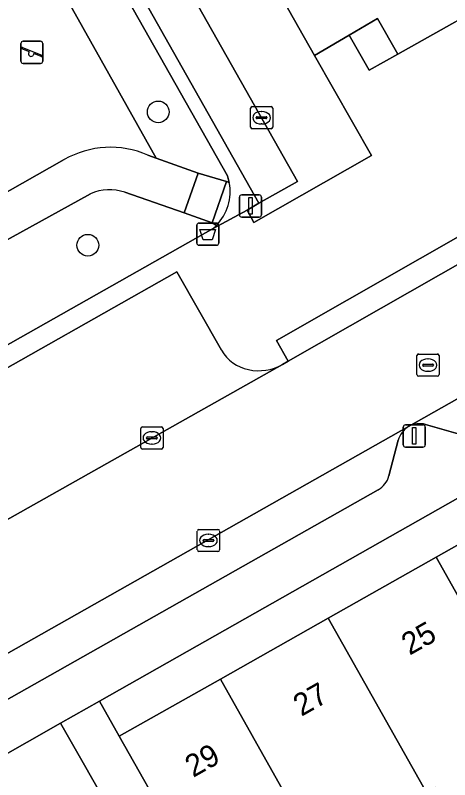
# Model space of a CAD drawing. Extents: x 160377 to 161131, y 383938 to 384853.
# Drawn here: x 160880.36 to 160899.95, y 384379.33 to 384413.82 of the extents above; entities that cross this region are included whole.
import ezdxf

# ---------------------------------------------------------------- set-up
doc = ezdxf.new("R2010")
doc.units = 0
for name, color, linetype in [('IMGEO_Afvalbak', 7, 'Continuous'), ('IMGEO_Boom', 7, 'Continuous'), ('IMGEO_Erf', 7, 'Continuous'), ('IMGEO_Groenvoorziening', 7, 'Continuous'), ('IMGEO_Kolk', 7, 'Continuous'), ('IMGEO_Lichtmast', 7, 'Continuous'), ('IMGEO_Pand', 7, 'Continuous'), ('IMGEO_Pand_nummerreeks', 7, 'Continuous'), ('IMGEO_Pand_overbouw', 7, 'Continuous'), ('IMGEO_Parkeervlak_open', 7, 'Continuous'), ('IMGEO_Rijbaan_lokaal_open', 7, 'Continuous'), ('IMGEO_Rioolput', 7, 'Continuous'), ('IMGEO_Speelvoorziening', 7, 'Continuous'), ('IMGEO_Terreindeel_zand', 7, 'Continuous'), ('IMGEO_Voetpad_halfverhard', 7, 'Continuous'), ('IMGEO_Voetpad_open', 7, 'Continuous')]:
    doc.layers.add(name, color=color, linetype=linetype)

msp = doc.modelspace()

# ---------------------------------------------------------------- linework, layer by layer
at = {"layer": 'IMGEO_Afvalbak'}
for p, q in [((160888.541, 384403.55), (160888.541, 384404.35)), ((160888.541, 384404.35), (160888.541, 384403.55)), ((160888.641, 384404.45), (160889.431, 384404.45)), ((160889.431, 384404.45), (160888.641, 384404.45)), ((160889.531, 384404.35), (160889.531, 384403.55)), ((160889.531, 384403.55), (160889.531, 384404.35)), ((160889.431, 384403.45), (160888.641, 384403.45)), ((160888.641, 384403.45), (160889.431, 384403.45))]:
    msp.add_line(p, q, dxfattribs=at)
msp.add_lwpolyline([(160888.684, 384404.164), (160889.388, 384404.164), (160889.239, 384403.694), (160888.833, 384403.694), (160888.684, 384404.164)], dxfattribs=at)
for centre, start, end in [((160888.641, 384404.35), 90, 180), ((160888.641, 384404.35), 90, 180), ((160889.431, 384404.35), 0, 90), ((160889.431, 384404.35), 360, 90), ((160888.641, 384403.55), 180, 270), ((160888.641, 384403.55), 180, 270), ((160889.431, 384403.55), 270, 0), ((160889.431, 384403.55), 270, 0)]:
    msp.add_arc(centre, 0.1, start, end, dxfattribs=at)
at = {"layer": 'IMGEO_Boom'}
for centre in [(160886.806, 384409.464), (160883.63, 384403.448)]:
    msp.add_circle(centre, 0.489, dxfattribs=at)
at = {"layer": 'IMGEO_Erf'}
for points in [[(160896.312, 384411.343), (160897.612, 384412.078), (160896.698, 384413.687), (160895.422, 384412.931)], [(160904.213, 384392.123), (160909.082, 384394.874), (160913.951, 384397.625), (160919.208, 384400.594), (160918.182, 384402.166), (160884.154, 384382.877), (160885.049, 384381.298), (160889.606, 384383.872), (160894.475, 384386.623), (160899.344, 384389.373)]]:
    msp.add_lwpolyline(points, close=True, dxfattribs=at)
at = {"layer": 'IMGEO_Groenvoorziening'}
msp.add_lwpolyline([(160881.456, 384421.58), (160873.237, 384436.136), (160871.031, 384434.89), (160876.293, 384425.937), (160886.717, 384407.378), (160888.602, 384406.699), (160889.879, 384406.318), (160890.008, 384406.274), (160889.924, 384406.582)], close=True, dxfattribs=at)
for points in [[(160863.094, 384389.395), (160889.284, 384404.211), (160889.429, 384404.346), (160889.243, 384404.456), (160887.967, 384404.912), (160885.302, 384405.84)], [(160883.75, 384405.768), (160870.825, 384398.643)]]:
    msp.add_lwpolyline(points, dxfattribs=at)
msp.add_arc((160884.616, 384403.858), 2.097, 70.9174, 114.3949, dxfattribs=at)
at = {"layer": 'IMGEO_Kolk'}
for p, q in [((160890.967, 384408.778), (160890.967, 384409.63)), ((160891.042, 384409.704), (160891.894, 384409.704)), ((160891.455, 384409.484), (160891.48, 384409.484)), ((160891.968, 384409.63), (160891.968, 384408.778)), ((160891.226, 384409.198), (160891.226, 384409.21)), ((160891.664, 384409.161), (160891.266, 384409.161)), ((160891.269, 384409.247), (160891.667, 384409.247)), ((160891.71, 384409.21), (160891.71, 384409.198)), ((160891.894, 384408.704), (160891.042, 384408.704)), ((160891.478, 384408.924), (160891.453, 384408.924)), ((160886.094, 384395.255), (160886.946, 384395.255)), ((160886.019, 384394.329), (160886.019, 384395.181)), ((160886.507, 384395.035), (160886.532, 384395.035)), ((160887.02, 384395.181), (160887.02, 384394.329)), ((160886.278, 384394.749), (160886.278, 384394.761)), ((160886.716, 384394.712), (160886.318, 384394.712)), ((160886.321, 384394.798), (160886.719, 384394.798)), ((160886.762, 384394.761), (160886.762, 384394.749)), ((160886.946, 384394.255), (160886.094, 384394.255)), ((160886.53, 384394.475), (160886.505, 384394.475)), ((160888.568, 384389.704), (160888.568, 384390.556)), ((160888.643, 384390.63), (160889.495, 384390.63)), ((160889.569, 384390.556), (160889.569, 384389.704)), ((160888.827, 384390.124), (160888.827, 384390.136)), ((160889.265, 384390.087), (160888.867, 384390.087)), ((160888.87, 384390.173), (160889.268, 384390.173)), ((160889.056, 384390.41), (160889.081, 384390.41)), ((160889.311, 384390.136), (160889.311, 384390.124)), ((160889.079, 384389.85), (160889.054, 384389.85)), ((160889.495, 384389.63), (160888.643, 384389.63))]:
    msp.add_line(p, q, dxfattribs=at)
for points in [[(160890.967, 384408.778), (160890.967, 384409.63)], [(160891.042, 384409.704), (160891.894, 384409.704)], [(160891.968, 384409.63), (160891.968, 384408.778)], [(160891.894, 384408.704), (160891.042, 384408.704)], [(160886.094, 384395.255), (160886.946, 384395.255)], [(160886.019, 384394.329), (160886.019, 384395.181)], [(160887.02, 384395.181), (160887.02, 384394.329)], [(160886.946, 384394.255), (160886.094, 384394.255)], [(160888.568, 384389.704), (160888.568, 384390.556)], [(160888.643, 384390.63), (160889.495, 384390.63)], [(160889.569, 384390.556), (160889.569, 384389.704)], [(160889.495, 384389.63), (160888.643, 384389.63)]]:
    msp.add_lwpolyline(points, dxfattribs=at)
for centre, radius, start, end in [((160891.044, 384409.628), 0.0765, 91.552, 178.448), ((160891.044, 384409.628), 0.0765, 91.552, 178.448), ((160891.892, 384409.628), 0.0765, 1.552, 88.448), ((160891.892, 384409.628), 0.0765, 1.552, 88.448), ((160891.266, 384409.207), 0.0403, 85.8775, 175.7526), ((160891.263, 384409.197), 0.0366, 178.938, 274.7102), ((160891.667, 384409.204), 0.043, 264.8664, 352.4533), ((160891.671, 384409.209), 0.0386, 1.7309, 96.639), ((160891.044, 384408.78), 0.0765, 181.552, 268.448), ((160891.044, 384408.78), 0.0765, 181.552, 268.448), ((160891.892, 384408.78), 0.0765, 271.552, 358.448), ((160891.892, 384408.78), 0.0765, 271.552, 358.448), ((160886.096, 384395.179), 0.0765, 91.552, 178.448), ((160886.096, 384395.179), 0.0765, 91.552, 178.448), ((160886.944, 384395.179), 0.0765, 1.552, 88.448), ((160886.944, 384395.179), 0.0765, 1.552, 88.448), ((160886.318, 384394.758), 0.0403, 85.8775, 175.7526), ((160886.315, 384394.748), 0.0366, 178.938, 274.7102), ((160886.719, 384394.755), 0.043, 264.8664, 352.4533), ((160886.723, 384394.76), 0.0386, 1.7309, 96.639), ((160886.096, 384394.331), 0.0765, 181.552, 268.448), ((160886.096, 384394.331), 0.0765, 181.552, 268.448), ((160886.944, 384394.331), 0.0765, 271.552, 358.448), ((160886.944, 384394.331), 0.0765, 271.552, 358.448), ((160888.645, 384390.554), 0.0765, 91.552, 178.448), ((160888.645, 384390.554), 0.0765, 91.552, 178.448), ((160889.493, 384390.554), 0.0765, 1.552, 88.448), ((160889.493, 384390.554), 0.0765, 1.552, 88.448), ((160888.867, 384390.133), 0.0403, 85.8775, 175.7526), ((160888.864, 384390.123), 0.0366, 178.938, 274.7102), ((160889.268, 384390.13), 0.043, 264.8664, 352.4533), ((160889.272, 384390.135), 0.0386, 1.7309, 96.639), ((160888.645, 384389.706), 0.0765, 181.552, 268.448), ((160888.645, 384389.706), 0.0765, 181.552, 268.448), ((160889.493, 384389.706), 0.0765, 271.552, 358.448), ((160889.493, 384389.706), 0.0765, 271.552, 358.448)]:
    msp.add_arc(centre, radius, start, end, dxfattribs=at)
for centre, major_axis, ratio, start_param, end_param in [((160891.454, 384409.204), (-0.387, 0.002), 0.722429, 4.712389, 7.853982), ((160891.479, 384409.204), (-0.39, 0.002), 0.717154, 1.570796, 4.712389), ((160886.506, 384394.755), (-0.387, 0.002), 0.722429, 4.712389, 7.853982), ((160886.531, 384394.755), (-0.39, 0.002), 0.717154, 1.570796, 4.712389), ((160889.055, 384390.13), (-0.387, 0.002), 0.722429, 4.712389, 7.853982), ((160889.08, 384390.13), (-0.39, 0.002), 0.717154, 1.570796, 4.712389)]:
    msp.add_ellipse(centre, major_axis=major_axis, ratio=ratio, start_param=start_param, end_param=end_param, dxfattribs=at)
at = {"layer": 'IMGEO_Lichtmast'}
for p, q in [((160890.469, 384404.821), (160890.469, 384405.621)), ((160890.469, 384405.621), (160890.469, 384404.821)), ((160890.569, 384405.721), (160891.359, 384405.721)), ((160891.359, 384405.721), (160890.569, 384405.721)), ((160891.459, 384405.621), (160891.459, 384404.821)), ((160891.459, 384404.821), (160891.459, 384405.621)), ((160891.359, 384404.721), (160890.569, 384404.721)), ((160890.569, 384404.721), (160891.359, 384404.721)), ((160897.855, 384394.445), (160897.855, 384395.245)), ((160897.855, 384395.245), (160897.855, 384394.445)), ((160897.955, 384395.345), (160898.745, 384395.345)), ((160898.745, 384395.345), (160897.955, 384395.345)), ((160898.845, 384395.245), (160898.845, 384394.445)), ((160898.845, 384394.445), (160898.845, 384395.245)), ((160898.745, 384394.345), (160897.955, 384394.345)), ((160897.955, 384394.345), (160898.745, 384394.345))]:
    msp.add_line(p, q, dxfattribs=at)
for points in [[(160890.889, 384405.596), (160891.039, 384405.596), (160891.039, 384404.846), (160890.889, 384404.846), (160890.889, 384405.596)], [(160898.275, 384395.22), (160898.425, 384395.22), (160898.425, 384394.47), (160898.275, 384394.47), (160898.275, 384395.22)]]:
    msp.add_lwpolyline(points, dxfattribs=at)
for centre, start, end in [((160890.569, 384405.621), 90, 180), ((160890.569, 384405.621), 90, 180), ((160891.359, 384405.621), 0, 90), ((160891.359, 384405.621), 360, 90), ((160890.569, 384404.821), 180, 270), ((160890.569, 384404.821), 180, 270), ((160891.359, 384404.821), 270, 0), ((160891.359, 384404.821), 270, 0), ((160897.955, 384395.245), 90, 180), ((160897.955, 384395.245), 90, 180), ((160898.745, 384395.245), 0, 90), ((160898.745, 384395.245), 360, 90), ((160897.955, 384394.445), 180, 270), ((160897.955, 384394.445), 180, 270), ((160898.745, 384394.445), 270, 0), ((160898.745, 384394.445), 270, 0)]:
    msp.add_arc(centre, 0.1, start, end, dxfattribs=at)
at = {"layer": 'IMGEO_Pand'}
for points in [[(160898.438, 384426.014), (160896.637, 384429.194), (160888.768, 384424.743), (160890.559, 384421.58), (160888.971, 384420.658), (160893.858, 384412.005), (160895.422, 384412.931), (160896.698, 384413.687), (160897.612, 384412.078), (160902.858, 384415.036), (160901.996, 384416.572), (160903.303, 384417.313)], [(160899.344, 384389.373), (160903.781, 384381.502), (160908.653, 384384.248), (160904.213, 384392.123)], [(160899.344, 384389.373), (160894.475, 384386.623), (160898.91, 384378.757), (160899.339, 384378.999), (160901.554, 384375.071), (160903.455, 384371.697), (160907.896, 384374.2), (160905.995, 384377.574), (160903.781, 384381.502)], [(160889.606, 384383.872), (160894.038, 384376.011), (160898.91, 384378.757), (160894.475, 384386.623)], [(160889.606, 384383.872), (160885.049, 384381.298), (160887.492, 384376.97), (160889.483, 384373.444), (160894.038, 384376.011)], [(160877.762, 384379.261), (160884.599, 384367.216), (160885.701, 384364.999), (160888.1, 384366.355), (160886.883, 384368.508), (160884.176, 384373.296), (160886.55, 384374.638), (160884.882, 384377.543), (160882.393, 384381.879)]]:
    msp.add_lwpolyline(points, close=True, dxfattribs=at)
at = {"layer": 'IMGEO_Pand_overbouw'}
msp.add_lwpolyline([(160895.422, 384412.931), (160896.312, 384411.343), (160897.612, 384412.078), (160896.698, 384413.687)], close=True, dxfattribs=at)
at = {"layer": 'IMGEO_Parkeervlak_open'}
msp.add_lwpolyline([(160872.559, 384442.596), (160870.84, 384441.635), (160891.341, 384405.345), (160893.081, 384406.328)], close=True, dxfattribs=at)
for points in [[(160914.911, 384403.123), (160915.334, 384404.372), (160915.788, 384405.161), (160916.291, 384405.564), (160915.736, 384405.25), (160898.095, 384395.266)], [(160889.654, 384398.721), (160887.639, 384402.257), (160867.871, 384391.063), (160869.839, 384387.54)], [(160869.197, 384384.988), (160870.167, 384385.534), (160892.406, 384398.062)], [(160898.095, 384395.266), (160872.727, 384380.93), (160872.145, 384380.601)], [(160898.861, 384395.366), (160900.444, 384394.91)], [(160897.207, 384393.046), (160897.623, 384394.654)], [(160875.808, 384380.595), (160896.724, 384392.418)]]:
    msp.add_lwpolyline(points, dxfattribs=at)
for centre, radius, start, end in [((160891.244, 384399.634), 1.834, 209.866, 258.3867), ((160891.345, 384399.973), 2.186, 257.5953, 299.0524), ((160898.611, 384394.38), 1.025, 120.2195, 164.4987), ((160898.604, 384394.349), 1.049, 75.838, 119.0376), ((160896.269, 384393.267), 0.963, 298.1572, 346.7145)]:
    msp.add_arc(centre, radius, start, end, dxfattribs=at)
at = {"layer": 'IMGEO_Rijbaan_lokaal_open'}
for points in [[(160888.971, 384420.658), (160863.586, 384465.548), (160858.704, 384474.196), (160858.039, 384475.393), (160857.703, 384476.351), (160852.23, 384473.351), (160852.393, 384473.054), (160852.538, 384472.797), (160853.069, 384473.086), (160854.821, 384474.047), (160869.914, 384447.324), (160872.559, 384442.596), (160893.081, 384406.328), (160891.341, 384405.345), (160890.81, 384405.032), (160891.11, 384404.472), (160896.429, 384407.494), (160893.858, 384412.005)], [(160902.342, 384403.741), (160892.664, 384398.216), (160892.406, 384398.062), (160870.167, 384385.534), (160872.727, 384380.93), (160898.095, 384395.266), (160915.736, 384405.25), (160913.053, 384409.905), (160902.986, 384404.092)]]:
    msp.add_lwpolyline(points, close=True, dxfattribs=at)
at = {"layer": 'IMGEO_Rioolput'}
for p, q in [((160898.473, 384397.616), (160898.473, 384398.468)), ((160898.548, 384398.542), (160899.4, 384398.542)), ((160899.474, 384398.468), (160899.474, 384397.616)), ((160898.732, 384398.036), (160898.732, 384398.048)), ((160898.775, 384398.085), (160899.173, 384398.085)), ((160898.961, 384398.322), (160898.986, 384398.322)), ((160899.216, 384398.048), (160899.216, 384398.036)), ((160899.17, 384397.999), (160898.772, 384397.999)), ((160898.984, 384397.762), (160898.959, 384397.762)), ((160899.4, 384397.542), (160898.548, 384397.542))]:
    msp.add_line(p, q, dxfattribs=at)
for points in [[(160898.473, 384397.616), (160898.473, 384398.468)], [(160898.548, 384398.542), (160899.4, 384398.542)], [(160899.474, 384398.468), (160899.474, 384397.616)], [(160899.4, 384397.542), (160898.548, 384397.542)]]:
    msp.add_lwpolyline(points, dxfattribs=at)
for centre, radius, start, end in [((160898.55, 384398.466), 0.0765, 91.552, 178.448), ((160898.55, 384398.466), 0.0765, 91.552, 178.448), ((160899.398, 384398.466), 0.0765, 1.552, 88.448), ((160899.398, 384398.466), 0.0765, 1.552, 88.448), ((160898.772, 384398.045), 0.0403, 85.8775, 175.7526), ((160898.769, 384398.035), 0.0366, 178.938, 274.7102), ((160899.173, 384398.042), 0.043, 264.8664, 352.4533), ((160899.177, 384398.047), 0.0386, 1.7309, 96.639), ((160898.55, 384397.618), 0.0765, 181.552, 268.448), ((160898.55, 384397.618), 0.0765, 181.552, 268.448), ((160899.398, 384397.618), 0.0765, 271.552, 358.448), ((160899.398, 384397.618), 0.0765, 271.552, 358.448)]:
    msp.add_arc(centre, radius, start, end, dxfattribs=at)
for centre, major_axis, ratio, start_param, end_param in [((160898.96, 384398.042), (-0.387, 0.002), 0.722429, 4.712389, 7.853982), ((160898.985, 384398.042), (-0.39, 0.002), 0.717154, 1.570796, 4.712389)]:
    msp.add_ellipse(centre, major_axis=major_axis, ratio=ratio, start_param=start_param, end_param=end_param, dxfattribs=at)
at = {"layer": 'IMGEO_Speelvoorziening'}
for p, q in [((160880.609, 384411.75), (160880.609, 384412.55)), ((160880.609, 384412.55), (160880.609, 384411.75)), ((160880.709, 384412.65), (160881.499, 384412.65)), ((160881.499, 384412.65), (160880.709, 384412.65)), ((160881.599, 384412.55), (160881.599, 384411.75)), ((160881.599, 384411.75), (160881.599, 384412.55)), ((160880.992, 384412.178), (160880.653, 384412.315)), ((160880.678, 384412.375), (160881.554, 384412.022)), ((160881.53, 384411.962), (160881.19, 384412.099)), ((160881.499, 384411.65), (160880.709, 384411.65)), ((160880.709, 384411.65), (160881.499, 384411.65))]:
    msp.add_line(p, q, dxfattribs=at)
for centre, radius, start, end in [((160880.709, 384412.55), 0.1, 90, 180), ((160880.709, 384412.55), 0.1, 90, 180), ((160881.499, 384412.55), 0.1, 0, 90), ((160881.499, 384412.55), 0.1, 360, 90), ((160880.666, 384412.345), 0.0327, 68.078, 248.078), ((160881.071, 384412.088), 0.12, 130.9928, 5.1632), ((160881.542, 384411.992), 0.0327, 248.078, 68.078), ((160880.709, 384411.75), 0.1, 180, 270), ((160880.709, 384411.75), 0.1, 180, 270), ((160881.499, 384411.75), 0.1, 270, 0), ((160881.499, 384411.75), 0.1, 270, 0)]:
    msp.add_arc(centre, radius, start, end, dxfattribs=at)
at = {"layer": 'IMGEO_Terreindeel_zand'}
for points in [[(160886.335, 384407.515), (160886.717, 384407.378), (160876.293, 384425.937), (160876.062, 384425.806), (160849.437, 384410.729), (160849.575, 384410.565), (160855.827, 384403.12)], [(160872.142, 384401.411), (160882.564, 384407.314)]]:
    msp.add_lwpolyline(points, dxfattribs=at)
msp.add_arc((160884.649, 384403.675), 4.194, 66.292, 119.8102, dxfattribs=at)
at = {"layer": 'IMGEO_Voetpad_halfverhard'}
for points in [[(160885.302, 384405.84), (160887.967, 384404.912), (160888.602, 384406.699), (160886.717, 384407.378), (160886.335, 384407.515)], [(160882.564, 384407.314), (160872.142, 384401.411)], [(160870.825, 384398.643), (160883.75, 384405.768)]]:
    msp.add_lwpolyline(points, dxfattribs=at)
for centre, radius, start, end in [((160884.649, 384403.675), 4.194, 66.292, 119.8102), ((160884.616, 384403.858), 2.097, 70.9174, 114.3949)]:
    msp.add_arc(centre, radius, start, end, dxfattribs=at)
at = {"layer": 'IMGEO_Voetpad_open'}
for points in [[(160870.84, 384441.635), (160872.559, 384442.596), (160869.914, 384447.324), (160868.19, 384446.337), (160861.934, 384457.403), (160861.401, 384457.099), (160863.674, 384453.073), (160869.328, 384443.059), (160870.165, 384441.578), (160873.237, 384436.136), (160881.456, 384421.58), (160889.924, 384406.582), (160890.008, 384406.274)], [(160962.025, 384453.853), (160959.479, 384452.401), (160962.449, 384447.151), (160947.242, 384438.586), (160944.163, 384437.006), (160946.204, 384433.494), (160930.443, 384424.584), (160929.185, 384426.808), (160928.708, 384427.647), (160905.18, 384414.353), (160904.326, 384415.864), (160904.17, 384415.776), (160902.858, 384415.036), (160897.612, 384412.078), (160896.312, 384411.343), (160895.422, 384412.931), (160893.858, 384412.005), (160896.429, 384407.494), (160891.11, 384404.472), (160890.81, 384405.032), (160889.284, 384404.211), (160863.094, 384389.395)], [(160889.429, 384404.346), (160889.284, 384404.211), (160890.81, 384405.032), (160891.341, 384405.345), (160870.84, 384441.635)], [(160882.393, 384381.879), (160884.154, 384382.877), (160918.182, 384402.166), (160919.208, 384400.594), (160919.502, 384400.074), (160938.554, 384410.746), (160938.227, 384411.329), (160938.36, 384411.405), (160937.428, 384413.018), (160959.943, 384425.702), (160968.601, 384430.605), (160967.768, 384432.561), (160956.415, 384426.154)], [(160890.008, 384406.274), (160889.879, 384406.318), (160889.243, 384404.456), (160889.429, 384404.346)], [(160892.406, 384398.062), (160892.664, 384398.216), (160892.134, 384399.146), (160901.809, 384404.67), (160902.342, 384403.741), (160902.986, 384404.092)], [(160867.871, 384391.063), (160887.639, 384402.257), (160889.654, 384398.721)], [(160900.444, 384394.91), (160898.861, 384395.366)], [(160897.623, 384394.654), (160897.207, 384393.046)], [(160896.724, 384392.418), (160875.808, 384380.595)], [(160901.489, 384351.837), (160899.258, 384355.853), (160889.483, 384373.444), (160887.492, 384376.97), (160885.049, 384381.298), (160884.154, 384382.877), (160882.393, 384381.879), (160884.882, 384377.543), (160886.55, 384374.638), (160892.877, 384363.758), (160900.782, 384349.886)], [(160804.982, 384342.038), (160803.987, 384341.311), (160802.531, 384340.254), (160804.478, 384336.81), (160809.131, 384339.748), (160808.792, 384340.351), (160859.765, 384369.156), (160861.401, 384370.087), (160865.994, 384372.648), (160870.638, 384375.237), (160871.943, 384375.973), (160873.248, 384376.708), (160877.762, 384379.261), (160882.393, 384381.879)]]:
    msp.add_lwpolyline(points, dxfattribs=at)
for points in [[(160888.602, 384406.699), (160887.967, 384404.912), (160889.243, 384404.456), (160889.879, 384406.318)], [(160902.342, 384403.741), (160901.809, 384404.67), (160892.134, 384399.146), (160892.664, 384398.216)]]:
    msp.add_lwpolyline(points, close=True, dxfattribs=at)
for centre, radius, start, end in [((160887.89, 384405.859), 2.158, 315.4802, 11.0886), ((160887.89, 384405.859), 2.158, 315.4802, 11.0886), ((160891.244, 384399.634), 1.834, 209.866, 258.3867), ((160891.345, 384399.973), 2.186, 257.5953, 299.0524), ((160898.611, 384394.38), 1.025, 120.2195, 164.4987), ((160898.604, 384394.349), 1.049, 75.838, 119.0376), ((160896.269, 384393.267), 0.963, 298.1572, 346.7145)]:
    msp.add_arc(centre, radius, start, end, dxfattribs=at)

# ---------------------------------------------------------------- texts
at = {"layer": 'IMGEO_Pand_nummerreeks'}
for s, rotation, p in [('25', 29.4615, (160898.142, 384384.927)), ('27', 29.4616, (160893.262, 384382.17)), ('29', 29.4616, (160888.382, 384379.413))]:
    msp.add_text(s, height=1, rotation=rotation, dxfattribs=at).set_placement(p)

doc.saveas('drawing.dxf')
